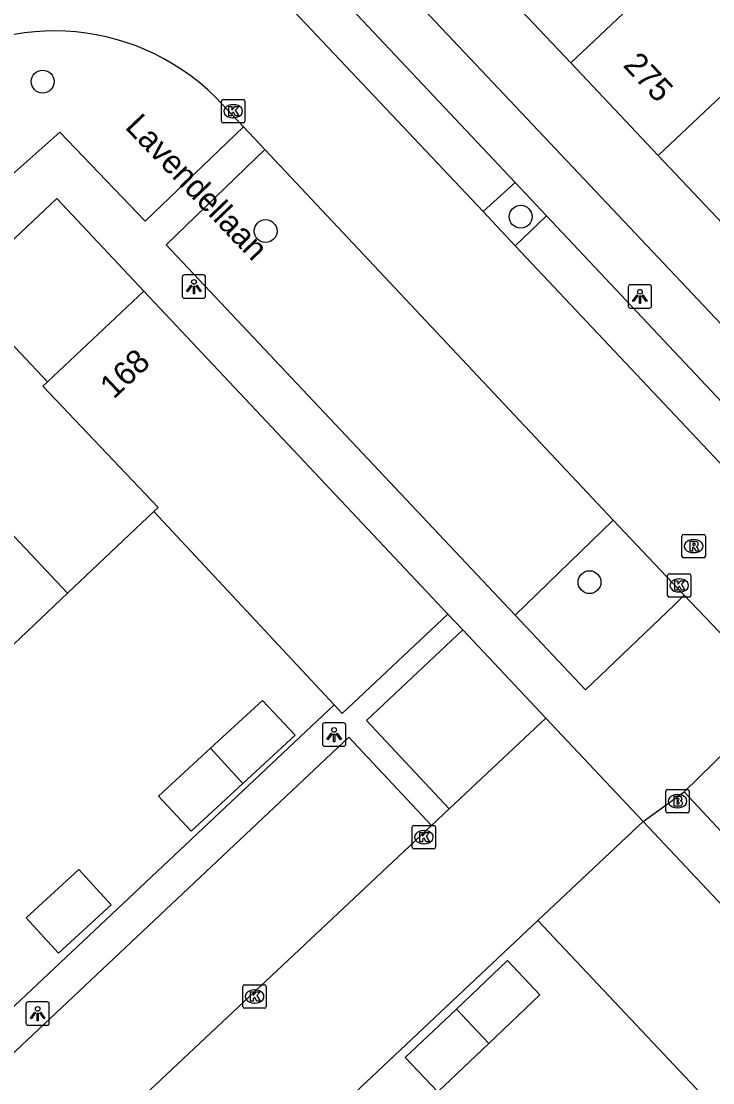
# Model space of a CAD drawing. Extents: x 162542 to 163144, y 380786 to 381511.
# Drawn here: x 162864.72 to 162894.26, y 381374.74 to 381420.09 of the extents above; entities that cross this region are included whole.
import ezdxf

# ---------------------------------------------------------------- set-up
doc = ezdxf.new("R2010")
doc.units = 0
for name, color, linetype in [('IMGEO_Boom', 7, 'Continuous'), ('IMGEO_Brandkraan', 7, 'Continuous'), ('IMGEO_Groenvoorziening', 7, 'Continuous'), ('IMGEO_Kolk', 7, 'Continuous'), ('IMGEO_Lichtpunt', 7, 'Continuous'), ('IMGEO_Muur', 7, 'Continuous'), ('IMGEO_Openbare_ruimte_label', 7, 'Continuous'), ('IMGEO_Pand', 7, 'Continuous'), ('IMGEO_Pand_nummerreeks', 7, 'Continuous'), ('IMGEO_Parkeervlak_open', 7, 'Continuous'), ('IMGEO_Rijbaan_lokaal_open', 7, 'Continuous'), ('IMGEO_Rioolput', 7, 'Continuous'), ('IMGEO_Voetpad_open', 7, 'Continuous')]:
    doc.layers.add(name, color=color, linetype=linetype)

msp = doc.modelspace()

# ---------------------------------------------------------------- linework, layer by layer
at = {"layer": 'IMGEO_Boom'}
for centre in [(162865.636, 381417.515), (162886.055, 381411.739), (162875.156, 381411.126), (162888.991, 381396.129)]:
    msp.add_circle(centre, 0.489, dxfattribs=at)
at = {"layer": 'IMGEO_Brandkraan'}
for p, q in [((162892.324, 381387.271), (162893.176, 381387.271)), ((162892.249, 381386.345), (162892.249, 381387.197)), ((162892.737, 381387.051), (162892.762, 381387.051)), ((162893.25, 381387.197), (162893.25, 381386.345)), ((162892.76, 381386.491), (162892.735, 381386.491)), ((162893.176, 381386.271), (162892.324, 381386.271))]:
    msp.add_line(p, q, dxfattribs=at)
for points in [[(162892.324, 381387.271), (162893.176, 381387.271)], [(162892.249, 381386.345), (162892.249, 381387.197)], [(162892.597, 381386.971), (162892.597, 381386.571), (162892.81, 381386.571)], [(162892.828, 381386.971), (162892.597, 381386.971)], [(162892.776, 381386.89), (162892.722, 381386.89), (162892.722, 381386.814)], [(162893.25, 381387.197), (162893.25, 381386.345)], [(162892.722, 381386.814), (162892.775, 381386.814)], [(162892.784, 381386.738), (162892.722, 381386.738), (162892.722, 381386.657)], [(162892.722, 381386.657), (162892.784, 381386.657)], [(162893.176, 381386.271), (162892.324, 381386.271)]]:
    msp.add_lwpolyline(points, dxfattribs=at)
for centre, radius, start, end in [((162892.326, 381387.195), 0.0765, 91.552, 178.448), ((162892.326, 381387.195), 0.0765, 91.552, 178.448), ((162893.174, 381387.195), 0.0765, 1.552, 88.448), ((162893.174, 381387.195), 0.0765, 1.552, 88.448), ((162892.777, 381386.852), 0.0379, 267.8285, 90.9355), ((162892.832, 381386.826), 0.145, 59.4692, 91.5367), ((162892.857, 381386.873), 0.0922, 285.5137, 58.1501), ((162892.785, 381386.697), 0.0404, 269.8759, 90.5077), ((162892.816, 381386.822), 0.251, 268.6676, 293.5347), ((162892.862, 381386.681), 0.105, 301.3115, 78.989), ((162892.326, 381386.347), 0.0765, 181.552, 268.448), ((162892.326, 381386.347), 0.0765, 181.552, 268.448), ((162893.174, 381386.347), 0.0765, 271.552, 358.448), ((162893.174, 381386.347), 0.0765, 271.552, 358.448)]:
    msp.add_arc(centre, radius, start, end, dxfattribs=at)
for centre, major_axis, ratio, start_param, end_param in [((162892.736, 381386.771), (-0.387, 0.002), 0.722429, 4.712389, 7.853982), ((162892.761, 381386.771), (-0.39, 0.002), 0.717154, 1.570796, 4.712389)]:
    msp.add_ellipse(centre, major_axis=major_axis, ratio=ratio, start_param=start_param, end_param=end_param, dxfattribs=at)
at = {"layer": 'IMGEO_Groenvoorziening'}
msp.add_lwpolyline([(162890.007, 381398.784), (162885.812, 381394.721)], dxfattribs=at)
at = {"layer": 'IMGEO_Kolk'}
for p, q in [((162873.348, 381416.748), (162874.2, 381416.748)), ((162873.273, 381415.822), (162873.273, 381416.674)), ((162873.761, 381416.528), (162873.786, 381416.528)), ((162874.274, 381416.674), (162874.274, 381415.822)), ((162873.784, 381415.968), (162873.759, 381415.968)), ((162874.2, 381415.748), (162873.348, 381415.748)), ((162892.321, 381395.564), (162892.321, 381396.416)), ((162892.396, 381396.49), (162893.248, 381396.49)), ((162893.322, 381396.416), (162893.322, 381395.564)), ((162892.809, 381396.27), (162892.834, 381396.27)), ((162893.248, 381395.49), (162892.396, 381395.49)), ((162892.832, 381395.71), (162892.807, 381395.71)), ((162881.418, 381384.809), (162881.418, 381385.661)), ((162881.493, 381385.735), (162882.345, 381385.735)), ((162881.906, 381385.515), (162881.931, 381385.515)), ((162882.419, 381385.661), (162882.419, 381384.809)), ((162882.345, 381384.735), (162881.493, 381384.735)), ((162881.929, 381384.955), (162881.904, 381384.955)), ((162874.187, 381378.002), (162874.187, 381378.854)), ((162874.262, 381378.928), (162875.114, 381378.928)), ((162874.675, 381378.708), (162874.7, 381378.708)), ((162875.188, 381378.854), (162875.188, 381378.002)), ((162875.114, 381377.928), (162874.262, 381377.928)), ((162874.698, 381378.148), (162874.673, 381378.148))]:
    msp.add_line(p, q, dxfattribs=at)
for points in [[(162873.348, 381416.748), (162874.2, 381416.748)], [(162873.273, 381415.822), (162873.273, 381416.674)], [(162873.594, 381416.448), (162873.717, 381416.448), (162873.717, 381416.297), (162873.847, 381416.448), (162874.011, 381416.448), (162873.865, 381416.297), (162874.018, 381416.048), (162873.866, 381416.048), (162873.781, 381416.212), (162873.717, 381416.145), (162873.717, 381416.048), (162873.594, 381416.048), (162873.594, 381416.448)], [(162874.274, 381416.674), (162874.274, 381415.822)], [(162874.2, 381415.748), (162873.348, 381415.748)], [(162892.321, 381395.564), (162892.321, 381396.416)], [(162892.396, 381396.49), (162893.248, 381396.49)], [(162893.322, 381396.416), (162893.322, 381395.564)], [(162892.642, 381396.19), (162892.765, 381396.19), (162892.765, 381396.039), (162892.895, 381396.19), (162893.059, 381396.19), (162892.913, 381396.039), (162893.066, 381395.79), (162892.914, 381395.79), (162892.829, 381395.954), (162892.765, 381395.887), (162892.765, 381395.79), (162892.642, 381395.79), (162892.642, 381396.19)], [(162893.248, 381395.49), (162892.396, 381395.49)], [(162881.418, 381384.809), (162881.418, 381385.661)], [(162881.493, 381385.735), (162882.345, 381385.735)], [(162882.419, 381385.661), (162882.419, 381384.809)], [(162881.739, 381385.435), (162881.862, 381385.435), (162881.862, 381385.284), (162881.992, 381385.435), (162882.156, 381385.435), (162882.01, 381385.284), (162882.163, 381385.035), (162882.011, 381385.035), (162881.926, 381385.199), (162881.862, 381385.132), (162881.862, 381385.035), (162881.739, 381385.035), (162881.739, 381385.435)], [(162882.345, 381384.735), (162881.493, 381384.735)], [(162874.187, 381378.002), (162874.187, 381378.854)], [(162874.262, 381378.928), (162875.114, 381378.928)], [(162875.188, 381378.854), (162875.188, 381378.002)], [(162874.508, 381378.628), (162874.631, 381378.628), (162874.631, 381378.477), (162874.761, 381378.628), (162874.925, 381378.628), (162874.779, 381378.477), (162874.932, 381378.228), (162874.78, 381378.228), (162874.695, 381378.392), (162874.631, 381378.325), (162874.631, 381378.228), (162874.508, 381378.228), (162874.508, 381378.628)], [(162875.114, 381377.928), (162874.262, 381377.928)]]:
    msp.add_lwpolyline(points, dxfattribs=at)
for centre, start, end in [((162873.35, 381416.672), 91.552, 178.448), ((162873.35, 381416.672), 91.552, 178.448), ((162874.198, 381416.672), 1.552, 88.448), ((162874.198, 381416.672), 1.552, 88.448), ((162873.35, 381415.824), 181.552, 268.448), ((162873.35, 381415.824), 181.552, 268.448), ((162874.198, 381415.824), 271.552, 358.448), ((162874.198, 381415.824), 271.552, 358.448), ((162892.398, 381396.414), 91.552, 178.448), ((162892.398, 381396.414), 91.552, 178.448), ((162893.246, 381396.414), 1.552, 88.448), ((162893.246, 381396.414), 1.552, 88.448), ((162892.398, 381395.566), 181.552, 268.448), ((162892.398, 381395.566), 181.552, 268.448), ((162893.246, 381395.566), 271.552, 358.448), ((162893.246, 381395.566), 271.552, 358.448), ((162881.495, 381385.659), 91.552, 178.448), ((162881.495, 381385.659), 91.552, 178.448), ((162882.343, 381385.659), 1.552, 88.448), ((162882.343, 381385.659), 1.552, 88.448), ((162881.495, 381384.811), 181.552, 268.448), ((162881.495, 381384.811), 181.552, 268.448), ((162882.343, 381384.811), 271.552, 358.448), ((162882.343, 381384.811), 271.552, 358.448), ((162874.264, 381378.852), 91.552, 178.448), ((162874.264, 381378.852), 91.552, 178.448), ((162875.112, 381378.852), 1.552, 88.448), ((162875.112, 381378.852), 1.552, 88.448), ((162874.264, 381378.004), 181.552, 268.448), ((162874.264, 381378.004), 181.552, 268.448), ((162875.112, 381378.004), 271.552, 358.448), ((162875.112, 381378.004), 271.552, 358.448)]:
    msp.add_arc(centre, 0.0765, start, end, dxfattribs=at)
for centre, major_axis, ratio, start_param, end_param in [((162873.76, 381416.248), (-0.387, 0.002), 0.722429, 4.712389, 7.853982), ((162873.785, 381416.248), (-0.39, 0.002), 0.717154, 1.570796, 4.712389), ((162892.808, 381395.99), (-0.387, 0.002), 0.722429, 4.712389, 7.853982), ((162892.833, 381395.99), (-0.39, 0.002), 0.717154, 1.570796, 4.712389), ((162881.905, 381385.235), (-0.387, 0.002), 0.722429, 4.712389, 7.853982), ((162881.93, 381385.235), (-0.39, 0.002), 0.717154, 1.570796, 4.712389), ((162874.674, 381378.428), (-0.387, 0.002), 0.722429, 4.712389, 7.853982), ((162874.699, 381378.428), (-0.39, 0.002), 0.717154, 1.570796, 4.712389)]:
    msp.add_ellipse(centre, major_axis=major_axis, ratio=ratio, start_param=start_param, end_param=end_param, dxfattribs=at)
at = {"layer": 'IMGEO_Lichtpunt'}
for p, q in [((162871.6, 381409.157), (162871.6, 381408.35)), ((162871.6, 381409.157), (162871.6, 381408.35)), ((162872.502, 381409.252), (162871.694, 381409.252)), ((162872.502, 381409.252), (162871.694, 381409.252)), ((162872.596, 381408.35), (162872.596, 381409.157)), ((162872.596, 381408.35), (162872.596, 381409.157)), ((162890.646, 381408.739), (162890.646, 381407.932)), ((162890.646, 381408.739), (162890.646, 381407.932)), ((162891.548, 381408.834), (162890.74, 381408.834)), ((162891.548, 381408.834), (162890.74, 381408.834)), ((162891.642, 381407.932), (162891.642, 381408.739)), ((162891.642, 381407.932), (162891.642, 381408.739)), ((162871.694, 381408.256), (162872.502, 381408.256)), ((162871.694, 381408.256), (162872.502, 381408.256)), ((162890.74, 381407.838), (162891.548, 381407.838)), ((162890.74, 381407.838), (162891.548, 381407.838)), ((162877.586, 381390.019), (162877.586, 381389.212)), ((162877.586, 381390.019), (162877.586, 381389.212)), ((162878.488, 381390.114), (162877.68, 381390.114)), ((162878.488, 381390.114), (162877.68, 381390.114)), ((162878.582, 381389.212), (162878.582, 381390.019)), ((162878.582, 381389.212), (162878.582, 381390.019)), ((162877.68, 381389.118), (162878.488, 381389.118)), ((162877.68, 381389.118), (162878.488, 381389.118)), ((162864.925, 381378.099), (162864.925, 381377.292)), ((162864.925, 381378.099), (162864.925, 381377.292)), ((162865.827, 381378.194), (162865.019, 381378.194)), ((162865.827, 381378.194), (162865.019, 381378.194)), ((162865.921, 381377.292), (162865.921, 381378.099)), ((162865.921, 381377.292), (162865.921, 381378.099)), ((162865.019, 381377.198), (162865.827, 381377.198)), ((162865.019, 381377.198), (162865.827, 381377.198))]:
    msp.add_line(p, q, dxfattribs=at)
for points in [[(162871.974, 381408.821), (162872.013, 381408.793), (162871.825, 381408.531), (162871.787, 381408.558), (162871.974, 381408.821)], [(162872.076, 381408.773), (162872.123, 381408.773), (162872.123, 381408.451), (162872.076, 381408.451), (162872.076, 381408.773)], [(162872.186, 381408.793), (162872.224, 381408.82), (162872.411, 381408.558), (162872.372, 381408.53), (162872.186, 381408.793)], [(162891.02, 381408.403), (162891.059, 381408.375), (162890.871, 381408.113), (162890.833, 381408.14), (162891.02, 381408.403)], [(162891.122, 381408.355), (162891.169, 381408.355), (162891.169, 381408.033), (162891.122, 381408.033), (162891.122, 381408.355)], [(162891.232, 381408.375), (162891.27, 381408.402), (162891.457, 381408.14), (162891.418, 381408.112), (162891.232, 381408.375)], [(162877.96, 381389.683), (162877.999, 381389.655), (162877.811, 381389.393), (162877.773, 381389.42), (162877.96, 381389.683)], [(162878.062, 381389.635), (162878.109, 381389.635), (162878.109, 381389.313), (162878.062, 381389.313), (162878.062, 381389.635)], [(162878.172, 381389.655), (162878.21, 381389.682), (162878.397, 381389.42), (162878.358, 381389.392), (162878.172, 381389.655)], [(162865.299, 381377.763), (162865.338, 381377.735), (162865.15, 381377.473), (162865.112, 381377.5), (162865.299, 381377.763)], [(162865.511, 381377.735), (162865.549, 381377.762), (162865.736, 381377.5), (162865.697, 381377.472), (162865.511, 381377.735)], [(162865.401, 381377.715), (162865.448, 381377.715), (162865.448, 381377.393), (162865.401, 381377.393), (162865.401, 381377.715)]]:
    msp.add_lwpolyline(points, dxfattribs=at)
for centre in [(162872.099, 381408.955), (162891.145, 381408.537), (162878.085, 381389.817), (162865.424, 381377.897)]:
    msp.add_circle(centre, 0.0994, dxfattribs=at)
for centre, start, end in [((162871.694, 381409.157), 90, 180), ((162871.694, 381409.157), 90, 180), ((162872.502, 381409.157), 0, 90), ((162872.502, 381409.157), 0, 90), ((162890.74, 381408.739), 90, 180), ((162890.74, 381408.739), 90, 180), ((162891.548, 381408.739), 0, 90), ((162891.548, 381408.739), 0, 90), ((162871.694, 381408.35), 180, 270), ((162871.694, 381408.35), 180, 270), ((162872.502, 381408.35), 270, 0), ((162872.502, 381408.35), 270, 360), ((162890.74, 381407.932), 180, 270), ((162890.74, 381407.932), 180, 270), ((162891.548, 381407.932), 270, 0), ((162891.548, 381407.932), 270, 360), ((162877.68, 381390.019), 90, 180), ((162877.68, 381390.019), 90, 180), ((162878.488, 381390.019), 0, 90), ((162878.488, 381390.019), 0, 90), ((162877.68, 381389.212), 180, 270), ((162877.68, 381389.212), 180, 270), ((162878.488, 381389.212), 270, 0), ((162878.488, 381389.212), 270, 360), ((162865.019, 381378.099), 90, 180), ((162865.019, 381378.099), 90, 180), ((162865.827, 381378.099), 0, 90), ((162865.827, 381378.099), 0, 90), ((162865.019, 381377.292), 180, 270), ((162865.019, 381377.292), 180, 270), ((162865.827, 381377.292), 270, 0), ((162865.827, 381377.292), 270, 360)]:
    msp.add_arc(centre, 0.0946, start, end, dxfattribs=at)
at = {"layer": 'IMGEO_Muur'}
for points in [[(162882.947, 381394.764), (162883.582, 381394.089)], [(162883.582, 381394.089), (162887.127, 381390.321)]]:
    msp.add_lwpolyline(points, dxfattribs=at)
at = {"layer": 'IMGEO_Pand'}
for points in [[(162888.193, 381418.32), (162895.608, 381425.324)], [(162888.193, 381418.32), (162884.455, 381422.279)], [(162891.93, 381414.362), (162899.346, 381421.365)], [(162891.93, 381414.362), (162888.193, 381418.32)], [(162895.668, 381410.403), (162891.93, 381414.362)], [(162862.119, 381408.635), (162865.839, 381404.688)], [(162865.839, 381404.688), (162869.957, 381408.567)], [(162869.957, 381408.567), (162882.947, 381394.764)], [(162858.067, 381404.817), (162866.702, 381395.654)], [(162870.382, 381399.141), (162870.563, 381399.312), (162865.644, 381404.504), (162865.839, 381404.688)], [(162866.702, 381395.654), (162870.382, 381399.141)], [(162870.382, 381399.141), (162878.09, 381390.885)], [(162862.661, 381391.825), (162866.702, 381395.654)], [(162878.09, 381390.885), (162878.428, 381390.523), (162882.947, 381394.764)], [(162874.184, 381387.531), (162876.415, 381389.586), (162875.022, 381391.077), (162872.802, 381389.032)], [(162872.802, 381389.032), (162870.581, 381386.986), (162871.974, 381385.495), (162874.184, 381387.531)], [(162872.802, 381389.032), (162874.184, 381387.531)], [(162891.278, 381385.908), (162886.791, 381381.672)], [(162891.278, 381385.908), (162903.602, 381372.816)], [(162868.559, 381382.348), (162867.175, 381383.851), (162864.927, 381381.782), (162866.315, 381380.28), (162868.559, 381382.348)], [(162886.791, 381381.672), (162894.25, 381373.761)], [(162884.694, 381376.422), (162886.874, 381378.5), (162885.495, 381379.962), (162883.304, 381377.894)], [(162883.304, 381377.894), (162881.113, 381375.826), (162882.52, 381374.35), (162884.694, 381376.422)], [(162883.304, 381377.894), (162884.694, 381376.422)]]:
    msp.add_lwpolyline(points, dxfattribs=at)
at = {"layer": 'IMGEO_Parkeervlak_open'}
for points in [[(162885.816, 381413.205), (162884.448, 381411.957)], [(162885.817, 381410.504), (162887.154, 381411.783)]]:
    msp.add_lwpolyline(points, dxfattribs=at)
at = {"layer": 'IMGEO_Rijbaan_lokaal_open'}
for points in [[(162884.448, 381411.957), (162875.878, 381421.045)], [(162874.208, 381415.582), (162873.032, 381416.833)], [(162875.124, 381414.608), (162874.208, 381415.582)], [(162890.007, 381398.784), (162875.124, 381414.608)], [(162885.817, 381410.504), (162884.448, 381411.957)], [(162897.835, 381397.758), (162885.817, 381410.504)], [(162893.031, 381395.568), (162890.007, 381398.784)], [(162897.205, 381391.195), (162893.031, 381395.568)], [(162882.996, 381386.44), (162887.127, 381390.321)], [(162887.127, 381390.321), (162891.278, 381385.908)], [(162882.996, 381386.44), (162882.238, 381385.728)], [(162865.763, 381370.246), (162882.238, 381385.728)], [(162831.86, 381329.93), (162855.45, 381352.176), (162886.791, 381381.672)]]:
    msp.add_lwpolyline(points, dxfattribs=at)
msp.add_arc((162866.131, 381409.892), 9.788, 45.1668, 129.1617, dxfattribs=at)
at = {"layer": 'IMGEO_Rioolput'}
for p, q in [((162893.015, 381398.169), (162893.867, 381398.169)), ((162892.94, 381397.243), (162892.94, 381398.095)), ((162893.428, 381397.949), (162893.453, 381397.949)), ((162893.941, 381398.095), (162893.941, 381397.243)), ((162893.451, 381397.389), (162893.426, 381397.389)), ((162893.867, 381397.169), (162893.015, 381397.169))]:
    msp.add_line(p, q, dxfattribs=at)
for points in [[(162893.015, 381398.169), (162893.867, 381398.169)], [(162892.94, 381397.243), (162892.94, 381398.095)], [(162893.529, 381397.867), (162893.277, 381397.869), (162893.277, 381397.469)], [(162893.455, 381397.788), (162893.401, 381397.788), (162893.401, 381397.707)], [(162893.401, 381397.707), (162893.453, 381397.707)], [(162893.941, 381398.095), (162893.941, 381397.243)], [(162893.277, 381397.469), (162893.401, 381397.469), (162893.401, 381397.631), (162893.412, 381397.631)], [(162893.459, 381397.602), (162893.53, 381397.469), (162893.67, 381397.469), (162893.605, 381397.595)], [(162893.867, 381397.169), (162893.015, 381397.169)]]:
    msp.add_lwpolyline(points, dxfattribs=at)
for centre, radius, start, end in [((162893.017, 381398.093), 0.0765, 91.552, 178.448), ((162893.017, 381398.093), 0.0765, 91.552, 178.448), ((162893.865, 381398.093), 0.0765, 1.552, 88.448), ((162893.865, 381398.093), 0.0765, 1.552, 88.448), ((162893.437, 381397.896), 0.19, 274.7715, 282.9687), ((162893.461, 381397.692), 0.0964, 77.0061, 93.1865), ((162893.475, 381397.749), 0.0378, 276.6634, 79.6772), ((162893.528, 381397.757), 0.109, 350.3612, 89.416), ((162893.526, 381397.757), 0.112, 277.5842, 350.9817), ((162893.411, 381397.578), 0.0533, 26.0293, 88.6989), ((162893.51, 381397.542), 0.108, 29.5134, 73.7905), ((162893.017, 381397.245), 0.0765, 181.552, 268.448), ((162893.017, 381397.245), 0.0765, 181.552, 268.448), ((162893.865, 381397.245), 0.0765, 271.552, 358.448), ((162893.865, 381397.245), 0.0765, 271.552, 358.448)]:
    msp.add_arc(centre, radius, start, end, dxfattribs=at)
for centre, major_axis, ratio, start_param, end_param in [((162893.427, 381397.669), (-0.387, 0.002), 0.722429, 4.712389, 7.853982), ((162893.452, 381397.669), (-0.39, 0.002), 0.717154, 1.570796, 4.712389)]:
    msp.add_ellipse(centre, major_axis=major_axis, ratio=ratio, start_param=start_param, end_param=end_param, dxfattribs=at)
at = {"layer": 'IMGEO_Voetpad_open'}
for points in [[(162904.333, 381396.849), (162867.324, 381436.054), (162869.505, 381438.114)], [(162877.202, 381422.355), (162885.816, 381413.205)], [(162874.208, 381415.582), (162870.009, 381411.547), (162866.374, 381415.356), (162864.454, 381413.638), (162863.931, 381413.146)], [(162885.812, 381394.721), (162870.912, 381410.533), (162875.124, 381414.608)], [(162885.816, 381413.205), (162887.154, 381411.783)], [(162862.119, 381408.635), (162866.239, 381412.517), (162869.957, 381408.567)], [(162887.154, 381411.783), (162899.205, 381398.982)], [(162893.031, 381395.568), (162892.608, 381395.151), (162888.818, 381391.531), (162885.812, 381394.721)], [(162882.947, 381394.764), (162883.582, 381394.089)], [(162883.582, 381394.089), (162879.466, 381390.217), (162882.996, 381386.44)], [(162883.582, 381394.089), (162887.127, 381390.321)], [(162893.039, 381387.172), (162896.723, 381390.77), (162897.205, 381391.195)], [(162878.09, 381390.885), (162851.755, 381366.101), (162824.174, 381340.177), (162823.189, 381339.252)], [(162882.238, 381385.728), (162878.709, 381389.504), (162869.411, 381380.755), (162862.26, 381374.008), (162865.763, 381370.246)], [(162891.278, 381385.908), (162893.039, 381387.172)], [(162893.039, 381387.172), (162896.201, 381383.789)]]:
    msp.add_lwpolyline(points, dxfattribs=at)

# ---------------------------------------------------------------- texts
at = {"layer": 'IMGEO_Openbare_ruimte_label'}
msp.add_text('Lavendellaan', height=1, rotation=313.7846, dxfattribs=at).set_placement((162869.117, 381415.541))
at = {"layer": 'IMGEO_Pand_nummerreeks'}
for s, rotation, p in [('275', 313.155, (162890.389, 381418.186)), ('168', 43.287, (162868.669, 381403.92))]:
    msp.add_text(s, height=1, rotation=rotation, dxfattribs=at).set_placement(p)

doc.saveas('drawing.dxf')
